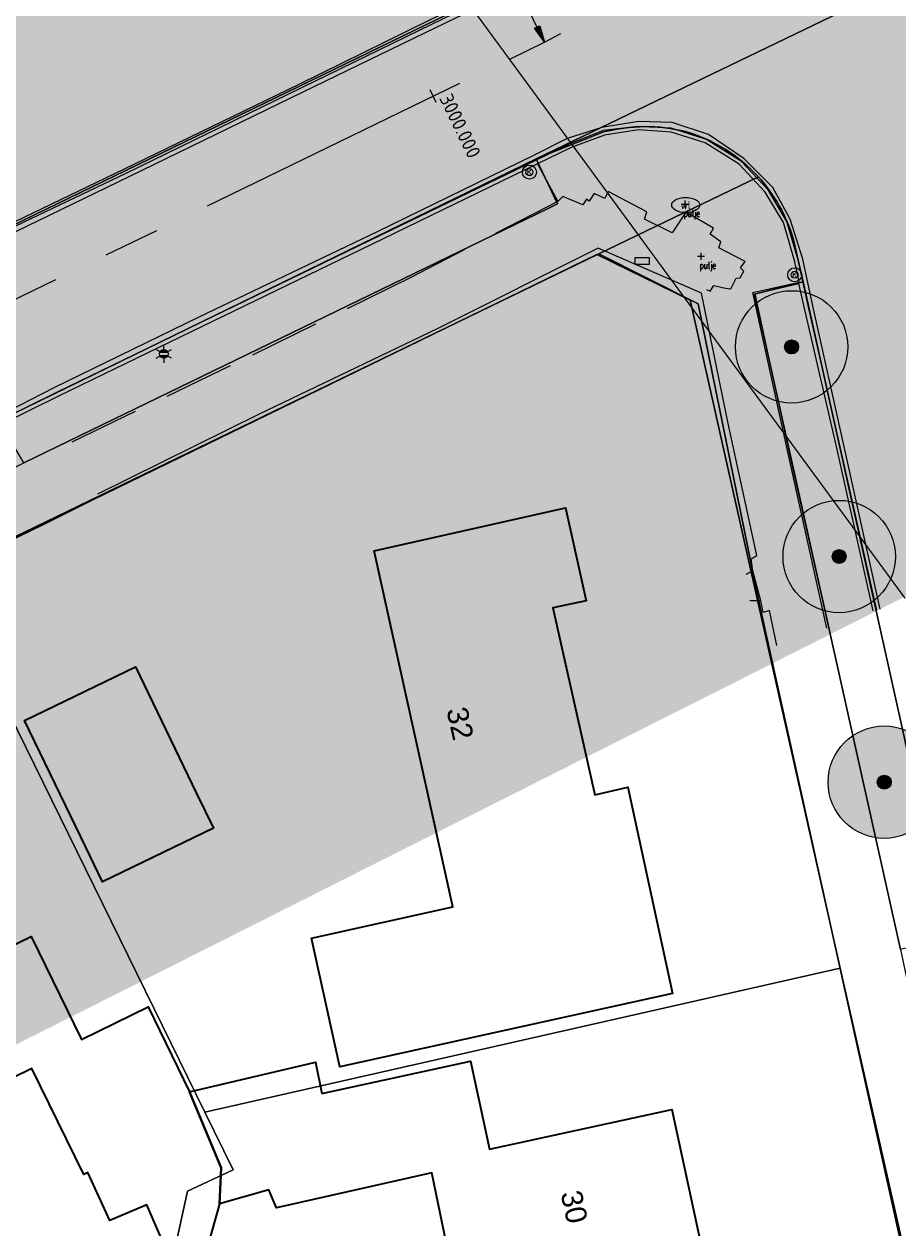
# Model space of a CAD drawing. Header units: metres. Extents: x 163543 to 168130, y 402678 to 405437.
# Tile 209 of 656: x 165436 to 165467, y 403819 to 403862. Entities that reach past the tile are written whole.
import ezdxf
from ezdxf.enums import TextEntityAlignment as Align

# ---------------------------------------------------------------- set-up
doc = ezdxf.new("R2010")
doc.units = ezdxf.units.M
for name, pattern in [('X-CA190022.004-UO-ALM_Assen$0$AM-AS', [16, 10, -2, 2, -2]), ('X-CA190022.004-UO-DTM inmeting_v0.1$0$DASHED2', [0.375, 0.25, -0.125]), ('X-CA190022.004-UO-TXT_Tekst 1op200$0$AL-TEKENBLADGRENS', [11.5, 2.5, -1.5, 1, -1.5, 1, -1.5, 2.5])]:
    doc.linetypes.add(name, pattern=pattern)
doc.layers.get('0').update_dxf_attribs({"lineweight": 25})
for name, color, linetype, lineweight in [('X-CA190022.004-UO-ALM_Assen$0$N-WE-AM-AS_WEG-G', 10, 'X-CA190022.004-UO-ALM_Assen$0$AM-AS', 25), ('X-CA190022.004-UO-ALM_Assen$0$N-WE-AM-KILOMETRERING-T25', 7, 'Continuous', 25), ('X-CA190022.004-UO-ALM_Assen$0$N-WE-AM-TANGENTPUNT-T25', 7, 'Continuous', 25), ('X-CA190022.004-UO-BGT_Ondergrond$0$B-WE-KL-WATER_PUT-S', 253, 'Continuous', 25), ('X-CA190022.004-UO-BGT_Ondergrond$0$GE_314_WGDRijbaanLokaleweg_Vlak_GEM', 253, 'Continuous', 9), ('X-CA190022.004-UO-BGT_Ondergrond$0$GE_317_WGDVoetpad_Vlak_GEM', 253, 'Continuous', 9), ('X-CA190022.004-UO-BGT_Ondergrond$0$GE_366_OWGBerm_groenvoorziening_Vlak_GEM', 253, 'Continuous', 9), ('X-CA190022.004-UO-BGT_Ondergrond$0$GE_367_OWGBerm_groenvoorziening_grasenk_GEM', 253, 'Continuous', 9), ('X-CA190022.004-UO-BGT_Ondergrond$0$GE_401_OTDErf_Vlak_GEM', 253, 'Continuous', 9), ('X-CA190022.004-UO-BGT_Ondergrond$0$GE_4502_GBKN_Huisnummer_Lijn_GEM', 7, 'Continuous', 9), ('X-CA190022.004-UO-BGT_Ondergrond$0$GE_483_BTDGroenvoorziening_bodembedekkers_GEM', 253, 'Continuous', 9), ('X-CA190022.004-UO-BGT_Ondergrond$0$GE_601_PNDgrondvlakpand_Vlak_MV_GEM', 34, 'Continuous', 35), ('X-CA190022.004-UO-BGT_Ondergrond$0$GE_861_PALLichtmast_Punt_GEM', 253, 'Continuous', 9), ('X-CA190022.004-UO-DTM inmeting_v0.1$0$B-WE-AL-TOPOGRAFIE_CULTUURGRENS-G', 246, 'X-CA190022.004-UO-DTM inmeting_v0.1$0$DASHED2', 0), ('X-CA190022.004-UO-DTM inmeting_v0.1$0$B-WE-GR-BOOM-S', 246, 'Continuous', 0), ('X-CA190022.004-UO-DTM inmeting_v0.1$0$B-WE-IE-TERREINAFSCHEIDING_KUNSTMATIG_MUUR-G', 246, 'X-CA190022.004-UO-DTM inmeting_v0.1$0$IE-TERREINAFSCHEIDING-KUNSTMATIG-DICHT', 0), ('X-CA190022.004-UO-DTM inmeting_v0.1$0$B-WE-IE-TERREINAFSCHEIDING_NATUURLIJK_HAAG MET RASTER-G', 246, 'X-CA190022.004-UO-DTM inmeting_v0.1$0$IE-TERREINAFSCHEIDING-NATUURLIJK-HAAGRASTER', 0), ('X-CA190022.004-UO-DTM inmeting_v0.1$0$B-WE-KL-ET_LS_OV_KAST-S', 246, 'Continuous', 0), ('X-CA190022.004-UO-DTM inmeting_v0.1$0$B-WE-RI-HWA_KOLK-S', 246, 'Continuous', 0), ('X-CA190022.004-UO-DTM inmeting_v0.1$0$B-WE-VH-KANTOPSLUITING_ACHTERKANTBAND-G', 246, 'Continuous', 0), ('X-CA190022.004-UO-DTM inmeting_v0.1$0$B-WE-VH-KANTOPSLUITING_VOORKANTBAND-G', 246, 'Continuous', 0), ('X-CA190022.004-UO-DTM inmeting_v0.1$0$B-WE-VH-VERHARDING_ASFALT-G', 246, 'Continuous', 0), ('X-CA190022.004-UO-DTM inmeting_v0.1$0$B-WE-VH-VERHARDING_TEGELS-G', 246, 'Continuous', 0), ('X-CA190022.004-UO-DTM inmeting_v0.1$0$B-XX-AL-DETAILPUNT-S', 246, 'Continuous', 0), ('X-CA190022.004-UO-DTM inmeting_v0.1$0$C3D-DETAILPUNT-CO', 246, 'Continuous', 0), ('X-CA190022.004-UO-DTM inmeting_v0.1$0$N-WE-KL-ET-T18', 246, 'Continuous', 0), ('X-CA190022.004-UO-DTM inmeting_v0.1$0$N-WE-KL-ET-T25', 246, 'Continuous', 0), ('X-CA190022.004-UO-DWM_Beplanting$0$B-WE-GR-BOOM-S AFKOMSTIG UIT BGT', 252, 'Continuous', 0), ('X-CA190022.004-UO-KAD_Percelen$0$B-WE-KG-GRENS_PERCEEL-GV', 150, 'Continuous', 9), ('X-CA190022.004-UO-TXT_Tekst 1op200$0$X-XX-AL-TEKENBLADGRENS-G', 7, 'X-CA190022.004-UO-TXT_Tekst 1op200$0$AL-TEKENBLADGRENS', 35), ('X-CA190022.004-UO-WHM_Putten en kolken combi_v0.1$0$KOLK INMETING', 251, 'Continuous', 18)]:
    doc.layers.add(name, color=color, linetype=linetype, lineweight=lineweight)
for name, color, linetype in [('X-CA190022.004-UO-DWM_Beplanting$0$B-WE-GR-BOOM-S AFKOMSTIG UIT BOMENBESTAND GEMEENTE', 252, 'Continuous'), ('X-CA190022.004-UO-DWM_Beplanting$0$B-WE-GR-BOOM-S AFKOMSTIG UIT DTM_v0.4', 252, 'Continuous'), ('X-CA190022.004-UO-DWM_Beplanting$0$N-GV-GR-GRAS-A-200', 7, 'Continuous')]:
    doc.layers.add(name, color=color, linetype=linetype)
doc.layers.add('X-CA190022.004-UO-TXT_Tekst 1op200$0$X-XX-AL-VERWIJZING-V', color=253, linetype='Continuous', lineweight=0, transparency=0.4)
doc.styles.add('X-CA190022.004-UO-ALM_Assen$0$NLCS-ISO', font='NLCS-ISO.ttf')
doc.styles.add('X-CA190022.004-UO-BGT_Ondergrond$0$BGT_NAR', font='arial.ttf', dxfattribs={"height": 1})
doc.styles.add('X-CA190022.004-UO-BGT_Ondergrond$0$NLCS-ISO', font='NLCS-ISO.ttf')
doc.styles.add('X-CA190022.004-UO-DTM inmeting_v0.1$0$ISOCPEUR 9 PT', font='isocpeur.ttf', dxfattribs={"height": 2.4402})
doc.styles.add('X-CA190022.004-UO-DTM inmeting_v0.1$0$NLCS-ISO', font='isocpeur.ttf', dxfattribs={"height": 2.5})
doc.styles.add('X-CA190022.004-UO-DTM inmeting_v0.1$0$simplex', font='simplex.shx', dxfattribs={"width": 0.7, "height": 2.5})
doc.styles.add('X-CA190022.004-UO-WHM_Putten en kolken combi_v0.1$0$ISOCPEUR 9 PT', font='isocpeur.ttf', dxfattribs={"height": 2.4402})
doc.linetypes.add('X-CA190022.004-UO-DTM inmeting_v0.1$0$IE-TERREINAFSCHEIDING-KUNSTMATIG-DICHT', pattern='A,8,-1,[82,NLCS.SHX,S=0.75,R=90,X=0,Y=0],-1', length=10)
doc.linetypes.add('X-CA190022.004-UO-DTM inmeting_v0.1$0$IE-TERREINAFSCHEIDING-NATUURLIJK-HAAGRASTER', pattern='A,7,-1.5,[67,NLCS.SHX,S=0.75,R=45,X=0,Y=0],-1.5,7,-1.5,[67,NLCS.SHX,S=0.75,R=0,X=0,Y=0],-1.5', length=20)

# ---------------------------------------------------------------- blocks, each defined once
blk = doc.blocks.new('X-CA190022.004-UO-BGT_Ondergrond$0$N-SIE-WEG_LICHTMAST-SO')
h = blk.add_hatch(color=256)
h.paths.add_polyline_path([(1.16, 0.5, 0.658505), (-1.16, 0.5)])
h.paths.add_polyline_path([(-1.16, -0.5, 0.658505), (1.16, -0.5)])
at = {"flags": 128}
for points in [[(-2.19, 1.27), (-1.1, 0.63)], [(-1.16, 0.5), (1.16, 0.5)], [(0, 1.27), (0, 2.53)], [(1.1, 0.63), (2.19, 1.27)], [(-2.19, -1.27), (-1.1, -0.63)], [(-1.16, -0.5), (1.16, -0.5)], [(0, -1.27), (0, -2.53)], [(2.19, -1.27), (1.1, -0.63)]]:
    blk.add_lwpolyline(points, dxfattribs=at)
at = {"ltscale": 0.5}
blk.add_circle((0, 0), 1.27, dxfattribs=at)
at = {"style": 'X-CA190022.004-UO-BGT_Ondergrond$0$NLCS-ISO'}
blk.add_attdef('TYPE', text='', height=1.8, dxfattribs=at).set_placement((0, 2.53), align=Align.BOTTOM_CENTER)
blk = doc.blocks.new('X-CA190022.004-UO-BGT_Ondergrond$0$IMGEOLichtmastpaal')
at = {"xscale": 5, "yscale": 5, "zscale": 5}
blk.add_blockref('X-CA190022.004-UO-BGT_Ondergrond$0$N-SIE-WEG_LICHTMAST-SO', (0, 6.4), dxfattribs=at)
blk = doc.blocks.new('X-CA190022.004-UO-BGT_Ondergrond$0$SKL-WATER_WATERLEIDINGPUT-SO')
at = {"color": 0, "linetype": 'ByBlock', "lineweight": 18}
blk.add_ellipse((0, 0), major_axis=(2.5, 0), ratio=0.54, dxfattribs=at)
at = {"color": 0, "linetype": 'ByBlock', "lineweight": 18, "style": 'X-CA190022.004-UO-BGT_Ondergrond$0$NLCS-ISO'}
blk.add_text('wl', height=1.5, dxfattribs=at).set_placement((0, 0), align=Align.MIDDLE_CENTER)
blk = doc.blocks.new('X-CA190022.004-UO-DTM inmeting_v0.1$0$kolk 1.03')
at = {"layer": 'X-CA190022.004-UO-DTM inmeting_v0.1$0$B-WE-RI-HWA_KOLK-S'}
blk.add_circle((0, 0), 0.25, dxfattribs=at)
at = {"layer": 'X-CA190022.004-UO-DTM inmeting_v0.1$0$B-WE-RI-HWA_KOLK-S', "insert": (0, 0), "char_height": 0.244, "attachment_point": 5, "style": 'X-CA190022.004-UO-DTM inmeting_v0.1$0$ISOCPEUR 9 PT'}
blk.add_mtext_dynamic_manual_height_columns('K', width=0.25229, gutter_width=12.201, heights=[0], dxfattribs=at)
blk = doc.blocks.new('X-CA190022.004-UO-DTM inmeting_v0.1$0$boom')
h = blk.add_hatch()
h.set_pattern_fill('ANSI31', color=256, scale=0.13)
h.paths.add_polyline_path([(-1, 0, 1), (1, 0, 1)])
blk.add_circle((0, 0), 1)
blk = doc.blocks.new('X-CA190022.004-UO-DTM inmeting_v0.1$0$SKL-ET_OV_KAST_ALGEMEEN-SO')
at = {"flags": 128}
blk.add_lwpolyline([(-3.5, 1.75), (3.5, 1.75), (3.5, -1.75), (-3.5, -1.75), (-3.5, 1.75)], dxfattribs=at)
at = {"layer": 'X-CA190022.004-UO-DTM inmeting_v0.1$0$N-WE-KL-ET-T18', "linetype": 'ByBlock', "style": 'X-CA190022.004-UO-DTM inmeting_v0.1$0$NLCS-ISO', "flags": 1}
for tag, p in [('OMSCHRIJVING_LEGENDA', (0, -8.43)), ('LOCATIE', (0, -12.22)), ('VOEDINGSPUNT', (0, -19.78)), ('BPS-CODERING', (0, -16)), ('GROEPSNUMMER', (0, -23.57)), ('POSITIE_X', (0, -27.35)), ('POSITIE_Y', (0, -31.14)), ('OVERIGE_OPMERKING(EN)_1', (0, -34.92)), ('OVERIGE_OPMERKING(EN)_2', (0, -38.71))]:
    blk.add_attdef(tag, p, '', height=1.8, dxfattribs=at)
at = {"layer": 'X-CA190022.004-UO-DTM inmeting_v0.1$0$N-WE-KL-ET-T25', "linetype": 'ByBlock', "style": 'X-CA190022.004-UO-DTM inmeting_v0.1$0$NLCS-ISO'}
for tag, p in [('KASTNAAM', (0, 5.27)), ('SOORT_KAST', (0, 0))]:
    blk.add_attdef(tag, text='', height=2.5, dxfattribs=at).set_placement(p, align=Align.MIDDLE_CENTER)
blk = doc.blocks.new('*U141', base_point=(165458.156, 403853.689, 9.056))
at = {"layer": 'X-CA190022.004-UO-DTM inmeting_v0.1$0$B-WE-KL-ET_LS_OV_KAST-S', "color": 0, "linetype": 'ByBlock', "lineweight": -2, "xscale": 0.07142857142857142, "yscale": 0.07142857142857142, "zscale": 0.07142857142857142}
blk.add_blockref('X-CA190022.004-UO-DTM inmeting_v0.1$0$SKL-ET_OV_KAST_ALGEMEEN-SO', (165458.156, 403853.689, 9.056), dxfattribs=at)
blk = doc.blocks.new('X-CA190022.004-UO-DWM_Beplanting$0$SGR-BOOM_01-SO')
at = {"linetype": 'ByBlock', "lineweight": 18}
h = blk.add_hatch(color=0, dxfattribs=at)
h.dxf.hatch_style = 1
edge = h.paths.add_edge_path()
edge.add_arc((0, 0), 0.25, 0, 360)
at = {"color": 0, "linetype": 'ByBlock', "lineweight": 18}
for radius in [2, 0.25]:
    blk.add_circle((0, 0), radius, dxfattribs=at)
blk = doc.blocks.new('X-CA190022.004-UO-DWM_Beplanting$0$IMGEOBoom')
at = {"transparency": 33554457}
h = blk.add_hatch(color=256, dxfattribs=at)
h.dxf.hatch_style = 1
edge = h.paths.add_edge_path()
edge.add_arc((0, 0), 100, 0, 360)
edge = h.paths.add_edge_path(flags=17)
edge.add_arc((0, 0), 12.5, 0, 360)
h = blk.add_hatch()
h.set_pattern_fill('ANGLE', color=256)
h.set_pattern_definition([(0, (0, 0), (0, 6.985), [5.08, -1.905]), (90, (0, 0), (-6.985, 4e-16), [5.08, -1.905])])
edge = h.paths.add_edge_path(flags=17)
edge.add_arc((0, 0), 12.5, 0, 360)
at = {"layer": 'X-CA190022.004-UO-DWM_Beplanting$0$N-GV-GR-GRAS-A-200'}
h = blk.add_hatch(color=256, dxfattribs=at)
h.dxf.hatch_style = 1
edge = h.paths.add_edge_path(flags=17)
edge.add_arc((0, 0), 12.5, 0, 360)
at = {"xscale": 50, "yscale": 50, "zscale": 50}
blk.add_blockref('X-CA190022.004-UO-DWM_Beplanting$0$SGR-BOOM_01-SO', (0, 0), dxfattribs=at)
blk = doc.blocks.new('X-CA190022.004-UO-WHM_Putten en kolken combi_v0.1$0$kolk 1.03')
blk.add_circle((0, 0), 0.25)
at = {"insert": (0, 0), "char_height": 0.244, "attachment_point": 5, "style": 'X-CA190022.004-UO-WHM_Putten en kolken combi_v0.1$0$ISOCPEUR 9 PT'}
blk.add_mtext_dynamic_manual_height_columns('K', width=0.25229, gutter_width=12.201, heights=[0], dxfattribs=at)
blk = doc.blocks.new('X-CA190022.004-UO-ALM_Assen$0$SVH-RANDVERHARDING-SO')
at = {"color": 0}
for p, q in [((-0.6, 3.5), (0.6, 3.5)), ((0, 0), (-0.6, 3.5)), ((-0.4, 3.5), (0.4, 3.5)), ((0, 0.7), (-0.4, 3.5)), ((-0.2, 3.5), (0.2, 3.5)), ((0, 1.75), (-0.2, 3.5)), ((0.6, 3.5), (0, 0)), ((0.4, 3.5), (0, 0.7)), ((0.2, 3.5), (0, 1.75))]:
    blk.add_line(p, q, dxfattribs=at)

msp = doc.modelspace()

# ---------------------------------------------------------------- hatches: boundary and pattern name
at = {"layer": 'X-CA190022.004-UO-TXT_Tekst 1op200$0$X-XX-AL-VERWIJZING-V'}
h = msp.add_hatch(color=256, dxfattribs=at)
h.dxf.hatch_style = 1
h.paths.add_polyline_path([(165464.919, 403840.427), (165429.383, 403874.578), (165436.637, 403882.126), (165438.662, 403884.233), (165419.079, 403887.244), (165428.612, 403878.083), (165285.905, 403806.186), (165302.209, 403758.452)])
h = msp.add_hatch(color=256, dxfattribs=at)
h.dxf.hatch_style = 1
h.paths.add_polyline_path([(165449.202, 403882.613), (165440.315, 403883.979), (165436.637, 403882.126), (165429.383, 403874.578), (165464.919, 403840.427), (165467.631, 403841.794), (165469.033, 403843.252)])
h = msp.add_hatch(color=256, dxfattribs=at)
h.dxf.hatch_style = 1
h.paths.add_polyline_path([(165471.506, 403877.339), (165470.295, 403878.587), (165468.473, 403879.052), (165464.873, 403880.204), (165449.202, 403882.613), (165469.033, 403843.252), (165489.15, 403864.185)])

# ---------------------------------------------------------------- linework, layer by layer
at = {"layer": 'X-CA190022.004-UO-ALM_Assen$0$N-WE-AM-AS_WEG-G', "linetype": 'X-CA190022.004-UO-ALM_Assen$0$AM-AS', "lineweight": 18, "flags": 128}
msp.add_lwpolyline([(163996.334, 403048.708), (164190.428, 403269.702, -0.042486), (164203.13, 403281.901, -0.059508), (164394.91, 403402.509, 0.004627), (164427.609, 403418.376, -0.157573), (164448.898, 403421.56, 0.154381), (164469.795, 403424.552), (164600.315, 403487.369, -0.209691), (164620.389, 403488.075, 0.209331), (164640.431, 403488.767), (164764.018, 403548.037, -0.149301), (164778.457, 403550.23, 0.1997), (164797.071, 403554.955), (164807.437, 403562.718, 0.087199), (164813.361, 403569.026, -0.136187), (164823.414, 403577.842), (165121.427, 403721.534), (165178.772, 403748.854, -0.027628), (165181.326, 403749.902), (165206.702, 403758.712, -0.228175), (165222.216, 403756.927, 0.262526), (165239.877, 403756.048), (165316.357, 403794.295, -0.002956), (165321.66, 403796.908), (165454.676, 403861.474, 0.23372), (165465.542, 403875.483), (165466.039, 403877.93, -0.138247), (165476.467, 403898.194), (165483.323, 403905.54), (165502.013, 403925.318, 0.002701), (165511.627, 403935.531), (165520.324, 403945.455), (165525.692, 403951.366), (165530.615, 403956.367, -0.067804), (165540.386, 403964.278), (165579.008, 403987.566, 0.233996), (165587.607, 404001.027, -0.257888), (165597.631, 404015.262), (165668.806, 404049.862, 0.124118), (165680.965, 404060.093), (165692.91, 404076.671, -0.330379), (165732.646, 404089.323, 0.184611), (165745.492, 404089.775), (165892.325, 404151.907, 0.025067), (165914.878, 404162.813, -0.010717), (165924.387, 404167.754), (166007.57, 404208.726, -0.019073), (166018.017, 404213.386, -0.104113), (166035.06, 404216.38), (166071.364, 404215.162, 0.120943), (166079.763, 404216.927), (166253.115, 404300.212, 0.13702), (166261.203, 404307.309, -0.137066), (166269.294, 404314.407), (166458.055, 404405.053, -0.054959), (166465.293, 404407.596), (166474.012, 404409.62, 0.055121), (166477.744, 404410.933), (166509.846, 404426.374, 0.067066), (166514.307, 404429.311, -0.067277), (166518.783, 404432.256), (166556.669, 404450.44, -0.017321), (166566.185, 404454.609, 0.016602), (166575.312, 404458.591), (166597.751, 404469.282, 0.132978), (166635.089, 404501.312, -0.040273), (166645.175, 404513.84), (166648.196, 404517.029, -0.072027), (166677.02, 404539.8), (166677.246, 404539.931, -0.089333), (166717.817, 404554.586), (166734.29, 404557.387, 0.162804), (166748.275, 404564.868, -0.09225), (166757.883, 404571.874), (166814.895, 404599.135, -0.032371), (166817.296, 404600.098), (166825.54, 404602.798, 0.083096), (166832.851, 404606.627, -0.051041), (166841.551, 404611.916), (166891.289, 404635.589, -0.108035), (166898.777, 404637.334), (166928.242, 404637.739, 0.209269), (166941.385, 404643.709, -0.026762), (166980.536, 404682.861, -0.026198), (167007.229, 404704.425, -0.019993), (167033.13, 404721.66), (167034.933, 404722.758, -0.028502), (167071.485, 404742.263), (167095.887, 404753.549, 0.061079), (167112.435, 404763.813, -0.01638), (167116.342, 404766.748), (167122.496, 404771.065, -0.093473), (167132.24, 404775.479), (167140.621, 404777.52, -0.056178), (167157.198, 404779.63), (167189.731, 404780.099, -0.091291), (167196.158, 404779.011), (167222.307, 404769.473, 0.203837), (167236.378, 404770.212, 0.017826), (167328.832, 404819.552), (167395.677, 404858.349, 0.031256), (167406.067, 404865.281), (167511.469, 404945.55)], format="xyb", dxfattribs=at)
at = {"layer": 'X-CA190022.004-UO-ALM_Assen$0$N-WE-AM-KILOMETRERING-T25', "linetype": 'Continuous', "lineweight": 25}
msp.add_line((165450.826, 403859.327), (165450.608, 403859.777), dxfattribs=at)
at = {"layer": 'X-CA190022.004-UO-ALM_Assen$0$N-WE-AM-TANGENTPUNT-T25', "linetype": 'Continuous', "lineweight": 25}
msp.add_line((165454.676, 403861.474), (165452.886, 403865.162), dxfattribs=at)
at = {"layer": 'X-CA190022.004-UO-BGT_Ondergrond$0$GE_314_WGDRijbaanLokaleweg_Vlak_GEM', "flags": 128}
for points in [[(165317.94, 403797.77), (165450.872, 403862.295), (165453.492, 403863.567), (165458.165, 403865.835), (165462.706, 403868.039), (165466.438, 403869.85), (165467.289, 403870.263), (165468.64, 403870.919), (165502.733, 403887.468), (165505.358, 403882.061), (165500.643, 403879.766), (165497.473, 403878.224), (165471.615, 403865.64), (165471.159, 403865.418), (165454.377, 403857.324), (165435.261, 403848.004), (165428.91, 403844.923), (165428.309, 403844.631), (165413.209, 403837.305), (165410.8, 403836.137), (165410.141, 403835.817), (165404.196, 403832.933)], [(165456.783, 403858.278), (165455.396, 403857.728), (165454.377, 403857.324), (165471.159, 403865.418)], [(165478.305, 403811.974), (165481.96, 403795.79), (165485.43, 403780.168), (165489.74, 403760.491), (165490.137, 403758.733), (165485.103, 403757.574), (165481.697, 403772.782), (165480.837, 403776.605), (165477.651, 403790.821), (165476.805, 403794.698), (165474.217, 403806.45), (165473.354, 403810.267), (165469.938, 403825.724), (165469.082, 403829.58), (165463.884, 403852.941), (165463.532, 403854.483)]]:
    msp.add_lwpolyline(points, dxfattribs=at)
at = {"layer": 'X-CA190022.004-UO-BGT_Ondergrond$0$GE_314_WGDRijbaanLokaleweg_Vlak_GEM'}
for centre, radius, start, end in [((165458.272, 403852.494), 5.973, 76.1907, 104.4382), ((165458.136, 403852.884), 5.631, 42.3999, 73.8914), ((165458.138, 403852.892), 5.624, 16.4299, 42.3499)]:
    msp.add_arc(centre, radius, start, end, dxfattribs=at)
at = {"layer": 'X-CA190022.004-UO-BGT_Ondergrond$0$GE_317_WGDVoetpad_Vlak_GEM', "flags": 128}
for points in [[(165325.738, 403794.868), (165326.857, 403795.411), (165327.621, 403793.735), (165339.98, 403799.513), (165347.094, 403803.171), (165362.648, 403810.66), (165366.049, 403812.297), (165380.865, 403819.26), (165399.129, 403828.253), (165404.983, 403831.214), (165410.955, 403834.139), (165414.101, 403835.622), (165429.088, 403843.027), (165436.132, 403846.493), (165454.828, 403855.568), (165455.146, 403855.716), (165454.377, 403857.324), (165455.396, 403857.728), (165456.783, 403858.278)], [(165471.623, 403809.864), (165472.465, 403806.022), (165475.086, 403794.345), (165475.924, 403790.398), (165479.13, 403776.229), (165479.964, 403772.388), (165483.554, 403756.074), (165481.356, 403755.59), (165462.301, 403841.619), (165460.148, 403852.164), (165456.61, 403853.94), (165462.294, 403856.681)], [(165462.294, 403856.681), (165456.61, 403853.94)], [(165463.532, 403854.483), (165463.884, 403852.941), (165462.155, 403852.506), (165467.356, 403829.176), (165468.172, 403825.317), (165471.623, 403809.864)], [(165456.61, 403853.94), (165400.609, 403826.814), (165366.847, 403810.46), (165328.86, 403792.06), (165322.601, 403789.029)]]:
    msp.add_lwpolyline(points, dxfattribs=at)
at = {"layer": 'X-CA190022.004-UO-BGT_Ondergrond$0$GE_317_WGDVoetpad_Vlak_GEM', "extrusion": (0, 0, -1)}
for centre, radius, start, end in [((-165458.272, 403852.494), 5.973, 75.5618, 103.8093), ((-165458.136, 403852.884), 5.631, 106.1086, 137.6001), ((-165458.138, 403852.892), 5.624, 137.6501, 163.5701)]:
    msp.add_arc(centre, radius, start, end, dxfattribs=at)
at = {"layer": 'X-CA190022.004-UO-BGT_Ondergrond$0$GE_366_OWGBerm_groenvoorziening_Vlak_GEM', "flags": 128}
msp.add_lwpolyline([(165454.828, 403855.568), (165436.132, 403846.493), (165435.512, 403847.569), (165435.261, 403848.004), (165454.377, 403857.324), (165455.146, 403855.716), (165454.828, 403855.568)], dxfattribs=at)
at = {"layer": 'X-CA190022.004-UO-BGT_Ondergrond$0$GE_367_OWGBerm_groenvoorziening_grasenk_GEM', "flags": 128}
msp.add_lwpolyline([(165458.165, 403865.835), (165453.492, 403863.567), (165450.872, 403862.295), (165317.94, 403797.77), (165231.732, 403754.658), (165230.844, 403754.214), (165229.928, 403753.755), (165229.746, 403753.668)], dxfattribs=at)
at = {"layer": 'X-CA190022.004-UO-BGT_Ondergrond$0$GE_401_OTDErf_Vlak_GEM', "flags": 128}
for points in [[(165456.61, 403853.94), (165460.148, 403852.164), (165462.301, 403841.619), (165481.356, 403755.59), (165481.746, 403753.829), (165480.17, 403751.51), (165479.488, 403751.348), (165475.327, 403750.358), (165458.109, 403746.262), (165446.436, 403743.485), (165411.175, 403735.097), (165405.018, 403733.632), (165371.994, 403725.776), (165359.274, 403722.75), (165350.15, 403720.58), (165346.27, 403723.08), (165326.91, 403787.77), (165328.86, 403792.06), (165366.847, 403810.46), (165400.609, 403826.814), (165456.61, 403853.94)], [(165456.16, 403841.59), (165454.98, 403841.34), (165456.47, 403834.68), (165457.65, 403834.95), (165459.24, 403827.6), (165447.39, 403824.99), (165446.38, 403829.58), (165451.41, 403830.69), (165448.61, 403843.37), (165455.43, 403844.9), (165456.16, 403841.59)], [(165442.29, 403834.73), (165442.887, 403833.486), (165438.937, 403831.576), (165438.34, 403832.82), (165436.16, 403837.32), (165440.11, 403839.23), (165442.29, 403834.73)], [(165419.9, 403815.82), (165417.67, 403820.29), (165421.73, 403822.32), (165418.75, 403828.48), (165421.8, 403829.98), (165421.66, 403830.27), (165425.176, 403831.982), (165428.6, 403833.65), (165428.78, 403833.36), (165431.83, 403834.85), (165434.75, 403828.84), (165436.4, 403829.64), (165438.19, 403825.97), (165440.57, 403827.13), (165442.04, 403824.109), (165446.522, 403825.165), (165446.752, 403824.044), (165452.04, 403825.19), (165452.72, 403822.06), (165459.21, 403823.47), (165460.38, 403818.09)], [(165441.513, 403817.774), (165440.519, 403820.081), (165439.204, 403819.522), (165438.412, 403821.234), (165438.272, 403821.165), (165436.419, 403824.934), (165433.61, 403823.552), (165432.286, 403826.244), (165428.804, 403824.532), (165430.128, 403821.84), (165422.366, 403818.022)], [(165452.468, 403812.486), (165450.662, 403821.223), (165445.134, 403819.969), (165444.858, 403820.617), (165443.104, 403820.117)], [(165443.104, 403820.117), (165442.581, 403818.248)]]:
    msp.add_lwpolyline(points, dxfattribs=at)
at = {"layer": 'X-CA190022.004-UO-BGT_Ondergrond$0$GE_483_BTDGroenvoorziening_bodembedekkers_GEM', "flags": 128}
msp.add_lwpolyline([(165463.884, 403852.941), (165469.082, 403829.58), (165468.595, 403829.466), (165467.356, 403829.176), (165462.155, 403852.506), (165463.884, 403852.941)], dxfattribs=at)
at = {"layer": 'X-CA190022.004-UO-BGT_Ondergrond$0$GE_601_PNDgrondvlakpand_Vlak_MV_GEM', "flags": 128}
for points in [[(165456.16, 403841.59), (165454.98, 403841.34), (165456.47, 403834.68), (165457.65, 403834.95), (165459.24, 403827.6), (165447.39, 403824.99), (165446.38, 403829.58), (165451.41, 403830.69), (165448.61, 403843.37), (165455.43, 403844.9), (165456.16, 403841.59)], [(165438.34, 403832.82), (165436.16, 403837.32), (165440.11, 403839.23), (165442.29, 403834.73), (165442.887, 403833.486), (165438.937, 403831.576), (165438.34, 403832.82)], [(165425.176, 403831.982), (165428.6, 403833.65), (165428.78, 403833.36), (165431.83, 403834.85), (165434.75, 403828.84), (165436.4, 403829.64), (165438.19, 403825.97), (165440.57, 403827.13), (165442.04, 403824.109), (165443.162, 403821.403), (165443.104, 403820.117), (165442.581, 403818.248), (165441.513, 403817.774), (165440.519, 403820.081), (165439.204, 403819.522), (165438.412, 403821.234), (165438.272, 403821.165), (165436.419, 403824.934), (165433.61, 403823.552), (165432.286, 403826.244), (165428.804, 403824.532), (165425.176, 403831.982)], [(165446.752, 403824.044), (165452.04, 403825.19), (165452.72, 403822.06), (165459.21, 403823.47), (165460.38, 403818.09), (165461.33, 403818.28), (165462.2, 403814.56), (165452.468, 403812.486), (165450.662, 403821.223), (165445.134, 403819.969), (165444.858, 403820.617), (165443.104, 403820.117), (165443.162, 403821.403), (165442.04, 403824.109), (165446.522, 403825.165), (165446.752, 403824.044)]]:
    msp.add_lwpolyline(points, dxfattribs=at)
at = {"layer": 'X-CA190022.004-UO-DTM inmeting_v0.1$0$B-WE-AL-TOPOGRAFIE_CULTUURGRENS-G', "ltscale": 10}
for p, q in [((165454.434, 403857.139, 9.02), (165455.155, 403855.805, 9.058)), ((165455.155, 403855.805, 9.058), (165449.891, 403853.086, 9.01)), ((165449.891, 403853.086, 9.01), (165443.481, 403849.947, 8.974)), ((165443.481, 403849.947, 8.974), (165437.846, 403847.239, 9.065))]:
    msp.add_line(p, q, dxfattribs=at)
at = {"layer": 'X-CA190022.004-UO-DTM inmeting_v0.1$0$B-WE-IE-TERREINAFSCHEIDING_KUNSTMATIG_MUUR-G'}
for p, q in [((165462.101, 403842.654, 9.037), (165462.042, 403843.084, 9.031)), ((165461.857, 403842.534, 9.052), (165462.101, 403842.654, 9.037)), ((165462.385, 403841.588, 9.045), (165461.995, 403841.587, 9.052)), ((165462.467, 403841.174, 9.018), (165462.385, 403841.588, 9.045))]:
    msp.add_line(p, q, dxfattribs=at)
at = {"layer": 'X-CA190022.004-UO-DTM inmeting_v0.1$0$B-WE-IE-TERREINAFSCHEIDING_NATUURLIJK_HAAG MET RASTER-G'}
for p, q in [((165456.587, 403854.142, 9.145), (165450.856, 403851.267, 9.056)), ((165460.267, 403852.54, 9.074), (165456.587, 403854.142, 9.145)), ((165461.217, 403847.899, 9.082), (165460.267, 403852.54, 9.074)), ((165450.856, 403851.267, 9.056), (165444.516, 403848.23, 9.044)), ((165444.516, 403848.23, 9.044), (165438.764, 403845.388, 9.064)), ((165462.243, 403843.201, 9.049), (165461.217, 403847.899, 9.082)), ((165462.042, 403843.084, 9.031), (165462.243, 403843.201, 9.049)), ((165462.686, 403841.239, 9.053), (165462.467, 403841.174, 9.018)), ((165462.951, 403839.998, 9.076), (165462.686, 403841.239, 9.053))]:
    msp.add_line(p, q, dxfattribs=at)
at = {"layer": 'X-CA190022.004-UO-DTM inmeting_v0.1$0$B-WE-VH-KANTOPSLUITING_ACHTERKANTBAND-G'}
for points in [[(165501.834, 403887.087, 9.133), (165495.654, 403884.1, 9.106), (165490.189, 403881.458, 9.087), (165484.135, 403878.535, 9.054), (165477.757, 403875.421, 9.066), (165471.732, 403872.493, 9.057), (165469.155, 403871.225, 9.055), (165468.686, 403871.021, 8.999), (165468.608, 403870.974, 9.005), (165468.299, 403870.83, 8.977), (165466.572, 403869.975, 8.983), (165466.434, 403869.927, 8.983), (165462.253, 403867.901, 8.978), (165457.869, 403865.783, 8.957), (165456.577, 403865.12, 9.048), (165450.564, 403862.245, 9.049), (165445.935, 403859.972, 9.048), (165439.705, 403856.957, 9.056), (165434.495, 403854.445, 9.041)], [(165466.378, 403841.228, 9.039), (165465.095, 403846.972, 9.035), (165463.929, 403852.056, 9.044), (165463.738, 403852.885, 9.045), (165463.742, 403852.93, 9.044), (165463.599, 403853.659, 9.042), (165463.193, 403855.053, 9.019), (165462.542, 403856.135, 9.001), (165461.613, 403857.133, 8.992), (165460.404, 403857.89, 9.002), (165459.187, 403858.269, 9.02), (165458.031, 403858.358, 9.02), (165456.815, 403858.167, 9.033), (165455.625, 403857.729, 9.036), (165454.434, 403857.139, 9.02), (165448.906, 403854.462, 9.038), (165442.491, 403851.352, 9.038), (165437.399, 403848.889, 9.047)], [(165464.809, 403840.638, 9.005), (165463.427, 403846.749, 9.032), (165462.176, 403852.517, 9.075), (165463.738, 403852.885, 9.045)], [(165437.399, 403848.889, 9.047), (165435.355, 403847.872, 9), (165435.465, 403847.623, 9.012), (165431.675, 403845.768, 9.026), (165428.642, 403844.298, 9.044), (165428.478, 403844.573, 9.035), (165419.737, 403840.299, 9.021), (165413.488, 403837.233, 8.999), (165413.54, 403836.995, 8.998), (165410.126, 403835.36, 9.017), (165410.061, 403835.554, 9.01)]]:
    msp.add_polyline3d(points, dxfattribs=at)
at = {"layer": 'X-CA190022.004-UO-DTM inmeting_v0.1$0$B-WE-VH-KANTOPSLUITING_VOORKANTBAND-G'}
for points in [[(165501.899, 403886.965, 9.019), (165495.666, 403883.943, 8.989), (165490.309, 403881.35, 8.972), (165484.224, 403878.411, 8.95), (165477.789, 403875.279, 8.936), (165471.765, 403872.337, 8.941), (165468.579, 403870.798, 8.947), (165466.438, 403869.761, 8.955), (165462.299, 403867.725, 8.968), (165457.929, 403865.642, 8.955), (165450.653, 403862.099, 8.916), (165446.024, 403859.844, 8.926), (165439.772, 403856.804, 8.932), (165434.54, 403854.306, 8.921)], [(165466.509, 403841.254, 8.921), (165465.224, 403847.02, 8.913), (165464.068, 403852.103, 8.9), (165463.711, 403853.711, 8.939), (165463.308, 403855.087, 8.951), (165462.641, 403856.223, 8.938), (165461.698, 403857.232, 8.914), (165460.448, 403858.014, 8.93), (165459.189, 403858.41, 8.924), (165458.001, 403858.467, 8.925), (165456.763, 403858.329, 8.934), (165455.575, 403857.852, 8.922), (165454.377, 403857.275, 8.904), (165448.821, 403854.593, 8.915), (165442.441, 403851.489, 8.922), (165437.295, 403849.006, 8.925)], [(165464.732, 403840.613, 9.006), (165463.375, 403846.728, 9.02), (165462.097, 403852.562, 9.075), (165463.742, 403852.93, 9.044)], [(165437.295, 403849.006, 8.918), (165435.25, 403847.994, 8.899), (165431.51, 403846.175, 8.921), (165428.437, 403844.695, 8.932), (165419.664, 403840.438, 8.91), (165413.401, 403837.4, 8.918), (165409.967, 403835.709, 8.922)], [(165440.853, 403846.295, 9.129), (165436.852, 403844.308, 9.131), (165433.164, 403842.514, 9.073), (165430.544, 403841.255, 9.097), (165421.494, 403836.911, 9.059), (165415.119, 403833.644, 9.08), (165411.892, 403832.206, 9.089), (165406.169, 403829.48, 9.148), (165402.513, 403827.724, 9.104)]]:
    msp.add_polyline3d(points, dxfattribs=at)
at = {"layer": 'X-CA190022.004-UO-DTM inmeting_v0.1$0$B-WE-VH-VERHARDING_ASFALT-G'}
for points in [[(165501.974, 403886.811, 9.058), (165495.742, 403883.788, 9.017), (165490.417, 403881.201, 9.011), (165484.284, 403878.244, 8.985), (165477.906, 403875.153, 8.979), (165471.807, 403872.167, 8.971), (165468.661, 403870.61, 8.98), (165466.553, 403869.57, 8.991), (165462.338, 403867.569, 8.97), (165457.977, 403865.462, 8.974), (165450.771, 403861.977, 8.946), (165446.101, 403859.702, 8.968), (165439.882, 403856.682, 8.977), (165434.629, 403854.137, 8.963)], [(165466.636, 403841.285, 8.927), (165465.356, 403847.024, 8.935), (165464.207, 403852.194, 8.935), (165463.882, 403853.748, 8.98), (165463.431, 403855.176, 8.979), (165462.807, 403856.306, 8.968), (165461.78, 403857.339, 8.964), (165460.524, 403858.188, 8.961), (165459.228, 403858.612, 8.972), (165458.027, 403858.655, 8.96), (165456.725, 403858.443, 8.961), (165455.489, 403858.049, 8.958), (165454.288, 403857.437, 8.952), (165448.725, 403854.72, 8.944), (165442.37, 403851.68, 8.942), (165437.209, 403849.172, 8.942)], [(165437.209, 403849.172, 8.944), (165435.166, 403848.126, 8.927), (165431.43, 403846.35, 8.932), (165428.361, 403844.852, 8.95), (165419.589, 403840.603, 8.943), (165413.317, 403837.544, 8.934), (165409.91, 403835.889, 8.944)]]:
    msp.add_polyline3d(points, dxfattribs=at)
at = {"layer": 'X-CA190022.004-UO-DTM inmeting_v0.1$0$B-WE-VH-VERHARDING_TEGELS-G'}
for points in [[(165460.45, 403852.674, 9.061), (165460.576, 403852.608, 9.061), (165460.711, 403852.817, 9.072), (165461.123, 403852.713, 9.079), (165461.313, 403852.69, 9.079), (165461.508, 403853.074, 9.073), (165461.645, 403853.084, 9.071), (165461.78, 403853.328, 9.068), (165461.661, 403853.438, 9.056), (165461.821, 403853.663, 9.049), (165460.886, 403854.154, 9.071), (165460.959, 403854.362, 9.064), (165460.576, 403854.643, 9.078), (165460.702, 403854.854, 9.078), (165459.711, 403855.421, 9.067), (165459.228, 403854.687, 9.082), (165458.239, 403855.176, 9.096), (165458.326, 403855.438, 9.097), (165456.94, 403856.154, 9.083), (165456.829, 403855.905, 9.073), (165456.442, 403856.087, 9.084), (165456.274, 403855.813, 9.082), (165456.169, 403855.881, 9.083), (165456.045, 403855.678, 9.099), (165455.328, 403855.975, 9.088), (165455.155, 403855.805, 9.058)], [(165462.385, 403841.588, 9.045), (165462.101, 403842.654, 9.037)]]:
    msp.add_polyline3d(points, dxfattribs=at)
at = {"layer": 'X-CA190022.004-UO-DTM inmeting_v0.1$0$B-XX-AL-DETAILPUNT-S'}
for p, q in [((165459.561, 403855.71, 9.057), (165459.811, 403855.71, 9.057)), ((165459.686, 403855.585, 9.057), (165459.686, 403855.835, 9.057)), ((165460.131, 403853.853, 9.099), (165460.381, 403853.853, 9.099)), ((165460.256, 403853.728, 9.099), (165460.256, 403853.978, 9.099))]:
    msp.add_line(p, q, dxfattribs=at)
at = {"layer": 'X-CA190022.004-UO-KAD_Percelen$0$B-WE-KG-GRENS_PERCEEL-GV', "flags": 128}
msp.add_lwpolyline([(165497.667, 403757.082), (165501.252, 403778.269), (165482.14, 403813.619), (165476.531, 403838.4), (165471.394, 403861.093), (165490.886, 403870.6), (165502.278, 403876.156), (165512.515, 403881.147), (165488.008, 403902.301), (165414.648, 403867.011), (165432.29, 403842.158), (165433.171, 403842.55), (165456.543, 403853.918), (165459.871, 403852.29), (165465.213, 403828.507), (165469.095, 403811.313), (165472.909, 403794.011), (165474.352, 403787.415), (165476.721, 403776.593), (165481.531, 403755.119)], dxfattribs=at)
for points in [[(165442.587, 403823.377), (165465.213, 403828.507), (165459.871, 403852.29), (165456.543, 403853.918), (165433.171, 403842.55)], [(165433.171, 403842.55), (165432.29, 403842.158), (165422.405, 403837.322), (165438.448, 403804.485), (165441.971, 403820.564), (165443.592, 403821.331), (165442.587, 403823.377)], [(165465.213, 403828.507), (165442.587, 403823.377), (165443.592, 403821.331), (165441.971, 403820.564), (165438.448, 403804.485), (165454.655, 403808.096), (165459.942, 403809.274), (165469.095, 403811.313)]]:
    msp.add_lwpolyline(points, close=True, dxfattribs=at)
at = {"layer": 'X-CA190022.004-UO-TXT_Tekst 1op200$0$X-XX-AL-TEKENBLADGRENS-G', "const_width": 0.05, "flags": 128}
msp.add_lwpolyline([(165467.518, 403841.676), (165426.987, 403896.892)], dxfattribs=at)

# ---------------------------------------------------------------- block references
at = {"layer": 'X-CA190022.004-UO-ALM_Assen$0$N-WE-AM-TANGENTPUNT-T25', "linetype": 'Continuous', "lineweight": 25, "xscale": 0.1714285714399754, "yscale": 0.1714285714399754, "zscale": 0.1714285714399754, "rotation": 25.89186901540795}
msp.add_blockref('X-CA190022.004-UO-ALM_Assen$0$SVH-RANDVERHARDING-SO', (165454.676, 403861.474), dxfattribs=at)
at = {"layer": 'X-CA190022.004-UO-BGT_Ondergrond$0$B-WE-KL-WATER_PUT-S', "xscale": 0.2, "yscale": 0.2, "zscale": 0.2}
msp.add_blockref('X-CA190022.004-UO-BGT_Ondergrond$0$SKL-WATER_WATERLEIDINGPUT-SO', (165459.708, 403855.677), dxfattribs=at)
at = {"layer": 'X-CA190022.004-UO-BGT_Ondergrond$0$GE_861_PALLichtmast_Punt_GEM', "xscale": 0.025, "yscale": 0.025, "zscale": 0.025}
msp.add_blockref('X-CA190022.004-UO-BGT_Ondergrond$0$IMGEOLichtmastpaal', (165441.123, 403850.219), dxfattribs=at)
at = {"layer": 'X-CA190022.004-UO-DTM inmeting_v0.1$0$B-WE-GR-BOOM-S', "linetype": 'ByBlock', "lineweight": -2, "xscale": 0.25, "yscale": 0.25, "zscale": 0.25}
for p in [(165463.478, 403850.627, 9.076), (165465.172, 403843.163, 9.003)]:
    msp.add_blockref('X-CA190022.004-UO-DTM inmeting_v0.1$0$boom', p, dxfattribs=at)
at = {"layer": 'X-CA190022.004-UO-DTM inmeting_v0.1$0$B-WE-RI-HWA_KOLK-S', "linetype": 'ByBlock', "lineweight": -2, "xscale": 0.5, "yscale": 0.5, "zscale": 0.5}
for p in [(165454.141, 403856.849, 9.025), (165463.588, 403853.195, 9.049)]:
    msp.add_blockref('X-CA190022.004-UO-DTM inmeting_v0.1$0$kolk 1.03', p, dxfattribs=at)
at = {"layer": 'X-CA190022.004-UO-DTM inmeting_v0.1$0$C3D-DETAILPUNT-CO'}
msp.add_blockref('*U141', (165458.156, 403853.689, 9.056), dxfattribs=at)
at = {"layer": 'X-CA190022.004-UO-DWM_Beplanting$0$B-WE-GR-BOOM-S AFKOMSTIG UIT BGT', "xscale": 0.02, "yscale": 0.02, "zscale": 0.02}
msp.add_blockref('X-CA190022.004-UO-DWM_Beplanting$0$IMGEOBoom', (165466.778, 403835.129), dxfattribs=at)
at = {"layer": 'X-CA190022.004-UO-DWM_Beplanting$0$B-WE-GR-BOOM-S AFKOMSTIG UIT BOMENBESTAND GEMEENTE', "xscale": 0.02, "yscale": 0.02, "zscale": 0.02}
msp.add_blockref('X-CA190022.004-UO-DWM_Beplanting$0$IMGEOBoom', (165466.778, 403835.129), dxfattribs=at)
at = {"layer": 'X-CA190022.004-UO-DWM_Beplanting$0$B-WE-GR-BOOM-S AFKOMSTIG UIT DTM_v0.4', "linetype": 'ByBlock', "lineweight": -2, "xscale": 0.02, "yscale": 0.02, "zscale": 0.02}
for p in [(165463.478, 403850.627, 9.076), (165465.172, 403843.163, 9.003)]:
    msp.add_blockref('X-CA190022.004-UO-DWM_Beplanting$0$IMGEOBoom', p, dxfattribs=at)
at = {"layer": 'X-CA190022.004-UO-WHM_Putten en kolken combi_v0.1$0$KOLK INMETING', "linetype": 'ByBlock', "lineweight": -2}
for p in [(165454.141, 403856.849, 9.025), (165463.588, 403853.195, 9.049)]:
    msp.add_blockref('X-CA190022.004-UO-WHM_Putten en kolken combi_v0.1$0$kolk 1.03', p, dxfattribs=at)

# ---------------------------------------------------------------- texts
at = {"layer": 'X-CA190022.004-UO-ALM_Assen$0$N-WE-AM-KILOMETRERING-T25', "linetype": 'Continuous', "lineweight": 25, "insert": (165450.917, 403859.482), "char_height": 0.5, "attachment_point": 7, "rotation": 295.8919, "style": 'X-CA190022.004-UO-ALM_Assen$0$NLCS-ISO'}
msp.add_mtext('3000.000', dxfattribs=at)
at = {"layer": 'X-CA190022.004-UO-BGT_Ondergrond$0$GE_4502_GBKN_Huisnummer_Lijn_GEM', "style": 'X-CA190022.004-UO-BGT_Ondergrond$0$BGT_NAR'}
for s, rotation, p in [('32', 282.6, (165451.675, 403837.22)), ('30', 282.3, (165455.74, 403820.008))]:
    msp.add_text(s, height=0.75, rotation=rotation, dxfattribs=at).set_placement(p, align=Align.MIDDLE_CENTER)
at = {"layer": 'X-CA190022.004-UO-DTM inmeting_v0.1$0$C3D-DETAILPUNT-CO', "style": 'X-CA190022.004-UO-DTM inmeting_v0.1$0$simplex', "width": 0.7}
for p in [(165459.636, 403855.26, 9.057), (165460.206, 403853.403, 9.099)]:
    msp.add_text('putje', height=0.25, dxfattribs=at).set_placement(p)

doc.saveas('drawing.dxf')
